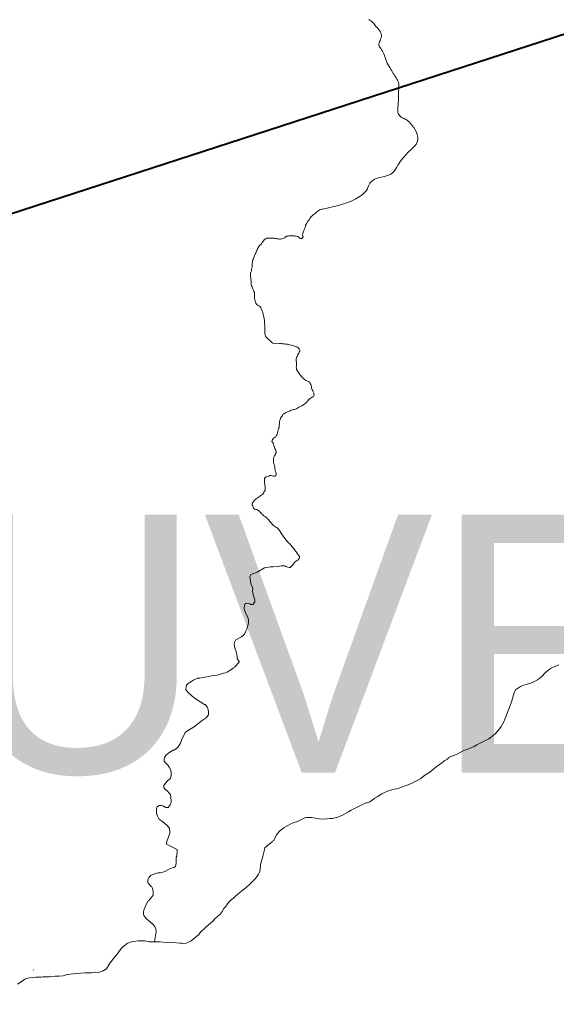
# Model space of a CAD drawing. Extents: x -1643653 to 4543381, y 1624270 to 13878484.
# Drawn here: x 594659 to 595699, y 8914654 to 8916555 of the extents above; entities that cross this region are included whole.
import ezdxf

# ---------------------------------------------------------------- set-up
doc = ezdxf.new("R2010")
doc.units = 0
doc.header["$LTSCALE"] = 200
doc.layers.add('6', color=7, linetype='Continuous', lineweight=13)
doc.layers.add('60', color=7, linetype='Continuous', lineweight=13)

msp = doc.modelspace()

# ---------------------------------------------------------------- linework, layer by layer
at = {"layer": '6', "lineweight": 40}
msp.add_line((590967.2, 8914985.2), (596244.3, 8916699.1), dxfattribs=at)
at = {"layer": '6'}
msp.add_line((594685.2, 8914713), (594685.3, 8914713.3), dxfattribs=at)
for points in [[(595246.3, 8916187.4), (595246.2, 8916187.4), (595244.1, 8916187.3), (595242, 8916186.8), (595240.1, 8916185.9), (595238.2, 8916184.7), (595236.3, 8916183.4), (595234.6, 8916182), (595232.9, 8916180.5), (595231.1, 8916178.9), (595229.2, 8916177.4), (595227.2, 8916176), (595225.3, 8916174.7), (595223.8, 8916172.8), (595222.4, 8916171), (595220.9, 8916169), (595219.5, 8916166.9), (595218.1, 8916164.6), (595216.7, 8916162.5), (595215.1, 8916160.4), (595213.7, 8916158.5), (595212.8, 8916156.5), (595212.4, 8916154.2), (595211.7, 8916151.7), (595210.9, 8916149.3), (595209.8, 8916147), (595208.9, 8916144.7), (595208.2, 8916142.3), (595207.6, 8916140.3), (595206.8, 8916137.8), (595207.2, 8916135.8), (595207.9, 8916133.9), (595207, 8916131.8), (595205.3, 8916130.7), (595203.1, 8916130.3), (595201, 8916131.4), (595199.8, 8916133.1), (595197.8, 8916134.1), (595195.4, 8916134.8), (595193.4, 8916135.3), (595191, 8916135.7), (595188.4, 8916135.9), (595185.7, 8916135.8), (595183.1, 8916135.5), (595180.5, 8916135.6), (595178.1, 8916135.3), (595175.8, 8916135), (595174.2, 8916133.5), (595172.9, 8916131.7), (595170.7, 8916130.9), (595168.7, 8916130.2), (595166.6, 8916129.7), (595164.3, 8916129.4), (595162.2, 8916129.4), (595159.7, 8916129.7), (595157.7, 8916130.1), (595155.6, 8916130.3), (595153.3, 8916130.7), (595151.1, 8916130.9), (595148.9, 8916131.2), (595146.6, 8916131.4), (595144.5, 8916131.4), (595142.1, 8916131.3), (595140.1, 8916131.1), (595138, 8916130.8)], [(595138, 8916130.8), (595135.9, 8916130.1), (595134.1, 8916129.1), (595132.5, 8916127.9), (595131.1, 8916126.1), (595130, 8916124.3), (595128.8, 8916122.4), (595127.4, 8916120.4), (595125.6, 8916118.5), (595123.8, 8916116.6), (595122.3, 8916114.8), (595121.1, 8916112.9), (595120, 8916111), (595118.9, 8916108.9), (595118.1, 8916106.7), (595117.1, 8916104.4), (595116.2, 8916102.1), (595115.2, 8916100), (595113.9, 8916097.8), (595113.3, 8916095.6), (595112.6, 8916093.5), (595111.6, 8916091.2), (595110.6, 8916089.1), (595110.1, 8916086.9), (595109.9, 8916084.6), (595109.6, 8916082.4), (595109.1, 8916080.2), (595109.4, 8916078), (595109.4, 8916075.6), (595108.8, 8916073.2), (595108.2, 8916070.6), (595107.8, 8916067.9), (595106.8, 8916065.2), (595106.2, 8916063.5), (595105.8, 8916061.2), (595105.8, 8916058.8), (595106.2, 8916056.6)], [(595106.2, 8916056.6), (595106.5, 8916054.4), (595106.8, 8916052.2), (595107, 8916049.6), (595107.1, 8916047.6), (595107.2, 8916045.4), (595107.2, 8916043.4), (595107.2, 8916040.9), (595107.8, 8916038.8), (595109, 8916037), (595109.9, 8916034.8), (595110.7, 8916032.7), (595112, 8916030.4), (595112.7, 8916028), (595113.5, 8916026.1), (595114.1, 8916023.6), (595114.1, 8916021.1), (595113.8, 8916018.9), (595113.9, 8916016.8), (595114.1, 8916014.3), (595114.2, 8916011.8), (595114.8, 8916009.4), (595115.5, 8916007.5), (595116.5, 8916005.2), (595117.5, 8916003.3), (595119.2, 8916001.7), (595121.2, 8916000.5), (595123.3, 8915999.5), (595124.8, 8915997.8), (595126.1, 8915995.8), (595127.1, 8915993.5), (595128.1, 8915991.3), (595129, 8915989), (595129.7, 8915986.6), (595130.3, 8915984.5), (595130.9, 8915982.5), (595131.5, 8915980.5), (595132.2, 8915978.3), (595132.5, 8915976.2), (595132.8, 8915974), (595133, 8915971.9), (595133.1, 8915969.7), (595133.2, 8915967.6), (595133.3, 8915965), (595133.6, 8915962.4), (595133.8, 8915959.8), (595133.9, 8915957.2), (595133.7, 8915955.1), (595133.6, 8915953), (595133.6, 8915951), (595133.6, 8915948.3), (595133.8, 8915945.9), (595134.2, 8915943.5), (595135.2, 8915941.3), (595136.2, 8915939.5), (595138.1, 8915937.7), (595139.8, 8915935.8), (595141.9, 8915934.5), (595143.8, 8915932.7), (595145.7, 8915930.9), (595147.5, 8915929), (595149.4, 8915927.6), (595162.5, 8915926.9)], [(595162.5, 8915926.9), (595162.7, 8915926.8), (595165.3, 8915926.7), (595167.3, 8915926.6), (595169.5, 8915926.6), (595171.7, 8915926.3), (595173.8, 8915926), (595175.8, 8915925.7), (595177.9, 8915925.4), (595180, 8915925.2), (595182.3, 8915924.7), (595185, 8915923.9), (595186.9, 8915923.3), (595189.2, 8915922.6), (595191.1, 8915921.8), (595193.3, 8915921.1), (595195.6, 8915920.3), (595197.5, 8915919.5), (595199.1, 8915917.9), (595200.6, 8915916.4), (595201.6, 8915914.4), (595201.5, 8915912.3), (595200.6, 8915910.4), (595199.5, 8915908.2), (595198.6, 8915906.4), (595197.3, 8915904.1), (595196.4, 8915901.9), (595195.4, 8915899.7), (595194.6, 8915897.4), (595194.5, 8915895), (595194.7, 8915892.9), (595195, 8915890.8), (595195.2, 8915888.3), (595195.2, 8915886.2), (595195, 8915883.9), (595194.8, 8915881.5), (595194.9, 8915879.1), (595195.5, 8915876.7), (595196.6, 8915874.6), (595198.1, 8915872.7), (595199.2, 8915870.7), (595200.6, 8915868.9), (595201.9, 8915867), (595203.2, 8915865.4), (595205, 8915863.3), (595206.5, 8915861.3), (595208.2, 8915859.9), (595209.8, 8915858.2), (595211.5, 8915856.7), (595213.4, 8915855.5), (595215.5, 8915854.4), (595217.8, 8915853.6), (595219.6, 8915852.8), (595221, 8915851.2), (595222, 8915849.4), (595222.7, 8915847.4), (595223.5, 8915845.4), (595224.1, 8915843.3), (595224.4, 8915841.2), (595225, 8915839.2), (595225.8, 8915837.2), (595226.8, 8915835.2), (595227.8, 8915833.1), (595228.5, 8915831), (595229.1, 8915828.8)], [(595229.1, 8915828.8), (595229.2, 8915826.6), (595228.1, 8915824.6), (595226.2, 8915823.2), (595224.1, 8915822.1), (595222.1, 8915820.8), (595220.2, 8915819.6), (595218.5, 8915818.1), (595217.1, 8915816.2), (595216.1, 8915814.5), (595214.9, 8915813.1), (595213.2, 8915811.8), (595211.2, 8915810.2), (595209.6, 8915809.1), (595207.8, 8915807.9), (595205.8, 8915806.5), (595204, 8915805.5), (595201.7, 8915804.5), (595199.8, 8915803.6), (595197.9, 8915802.5), (595195.8, 8915800.8), (595193.3, 8915799.8), (595191.4, 8915799.4), (595189.2, 8915799), (595187.2, 8915798.4), (595185.1, 8915797.6), (595183.1, 8915796.8), (595180.8, 8915795.8), (595178.8, 8915795.1), (595176.5, 8915794.2), (595174.6, 8915793.3), (595172.8, 8915792), (595170.9, 8915791), (595169, 8915789.3), (595168, 8915787.5), (595166.6, 8915785.8), (595165.4, 8915784)], [(595165.4, 8915784), (595164.4, 8915782.3), (595163.6, 8915779.9), (595162.8, 8915777.8), (595162.3, 8915775.5), (595162.4, 8915773.1), (595162.1, 8915770.8), (595161.8, 8915768.6), (595161.8, 8915766.6), (595161.3, 8915764.3), (595160.3, 8915762.1), (595159.8, 8915759.7), (595159.3, 8915757.2), (595158.7, 8915754.8), (595158.1, 8915752.3), (595157.1, 8915750.2), (595156, 8915747.9), (595154.5, 8915745.7), (595152.6, 8915744.6), (595150.4, 8915743.3), (595149.1, 8915741.6), (595148, 8915739.8), (595147.2, 8915737.4), (595148.8, 8915735.6), (595149.8, 8915733.8), (595150.7, 8915731.9), (595151.3, 8915729.5), (595151.9, 8915727.5), (595152.5, 8915725.5), (595153.4, 8915723.4), (595154.3, 8915721.5), (595155.1, 8915719.6), (595155.9, 8915717.4), (595155.5, 8915715.4), (595154.8, 8915713.5), (595153.7, 8915711.3), (595152.4, 8915709.1), (595151.4, 8915706.9), (595150.6, 8915704.3), (595150.6, 8915701.9), (595150.5, 8915699.4), (595150.8, 8915696.8), (595151.1, 8915694.3), (595151.8, 8915691.8), (595152.6, 8915689.4), (595153.2, 8915687.1), (595153.5, 8915684.7), (595153.7, 8915682.4), (595154, 8915680), (595155, 8915677.8), (595155.7, 8915675.7), (595156, 8915673), (595154.9, 8915670.9), (595152.9, 8915670.2), (595150.5, 8915670.2), (595147.9, 8915670.6), (595145.9, 8915671.3), (595143.6, 8915671.1), (595141.5, 8915670.2), (595139.2, 8915669.3), (595136.7, 8915668.6), (595134.6, 8915667.2), (595133.4, 8915665.4), (595133.1, 8915663.4), (595133.2, 8915660.8)], [(595133.2, 8915660.8), (595133.2, 8915658.8), (595133.5, 8915656.7), (595133.8, 8915654.4), (595134, 8915652), (595134.2, 8915649.7), (595134.4, 8915647.5), (595134.6, 8915645.5), (595134.2, 8915643), (595133.2, 8915640.8), (595132.1, 8915638.7), (595131, 8915636.7), (595129.7, 8915634.9), (595128, 8915633.5), (595126, 8915632.2), (595124.2, 8915630.9), (595122.4, 8915629.6), (595120.7, 8915628.4), (595119.1, 8915627.2), (595117.3, 8915625.9), (595115.4, 8915624.8), (595113.5, 8915622.9), (595112.2, 8915621.3), (595110.8, 8915619.2), (595109.6, 8915617.1), (595109.6, 8915614.5), (595110.4, 8915612.2), (595111, 8915609.6), (595112, 8915607.6), (595114, 8915606.3), (595116.5, 8915605.6), (595118.5, 8915605.1), (595120.5, 8915604), (595122.1, 8915602.7), (595123.8, 8915601.2), (595125.4, 8915599.7), (595127.1, 8915597.7)], [(595127.1, 8915597.7), (595128.3, 8915596.1), (595129.9, 8915594.7), (595132.1, 8915593.2), (595134.3, 8915591.8), (595136, 8915590.6), (595137.5, 8915589.1), (595139.2, 8915587.2), (595140.7, 8915585.8), (595142.3, 8915584.2), (595143.6, 8915582.1), (595145, 8915580.6), (595146.5, 8915578.9), (595147.8, 8915576.9), (595149.5, 8915575.3), (595151.3, 8915573.7), (595153, 8915572.2), (595155, 8915571.1), (595157.2, 8915570.2), (595158.8, 8915568.8), (595160.2, 8915567.3), (595160.8, 8915566.4), (595162.1, 8915564.7), (595163.3, 8915563), (595164.5, 8915561.2), (595165.6, 8915559.3), (595166.7, 8915557.4), (595167.8, 8915555.5), (595169.2, 8915553.5), (595170.4, 8915551.9), (595171.8, 8915550.2), (595173.2, 8915548.3), (595174.7, 8915546.6), (595176.2, 8915544.9), (595177.7, 8915543.2), (595179.1, 8915541.5), (595180.4, 8915539.8), (595182, 8915538.5), (595183.4, 8915537), (595185, 8915535.3), (595186.4, 8915533.7), (595188, 8915531.6), (595189.1, 8915529.8), (595190.4, 8915528.2), (595191.8, 8915526.6), (595193.3, 8915524.8), (595194.8, 8915523.2), (595195.9, 8915521.5), (595197.1, 8915519.7), (595198.4, 8915517.6), (595199.7, 8915515.9), (595200.7, 8915514), (595200.9, 8915511.9), (595199.9, 8915509.6), (595198.4, 8915507.9), (595196.6, 8915506.7), (595194.7, 8915505.3), (595192.8, 8915503.7), (595190.9, 8915502), (595189.3, 8915500.2), (595187.9, 8915498.3), (595186.1, 8915496.1), (595184.8, 8915494.6), (595183.2, 8915493.2), (595180.7, 8915492.8)], [(595180.7, 8915492.8), (595178.6, 8915493.5), (595176.6, 8915494.4), (595174.4, 8915495.2), (595172.4, 8915495.9), (595170.3, 8915496), (595165.8, 8915496.2), (595159.1, 8915495.2), (595150.3, 8915494.3), (595144.7, 8915494.3), (595133, 8915492.2), (595118.7, 8915483.7), (595107, 8915479.1), (595104.9, 8915474.1)], [(595104.9, 8915474.1), (595107.5, 8915459.6), (595110.3, 8915453.6), (595109.7, 8915447.9), (595110.5, 8915443.4), (595113.2, 8915434.3), (595114.2, 8915430), (595114.2, 8915426.4), (595111.3, 8915421.9), (595110.7, 8915421.4), (595108.9, 8915421.1), (595106.6, 8915421.4), (595104.7, 8915422.4), (595102, 8915423.3), (595098.1, 8915423.6), (595097.2, 8915423.3), (595094.8, 8915421.6), (595093.8, 8915415.4), (595093.8, 8915412.9), (595096.5, 8915405.5), (595100.9, 8915396.1), (595102.1, 8915391.5), (595102.2, 8915384.8), (595099, 8915373.6), (595097.3, 8915369.4), (595095, 8915365.2), (595090.8, 8915360.2), (595089.6, 8915360), (595088.6, 8915358.8)], [(595088.6, 8915358.8), (595077.9, 8915352.5), (595075.1, 8915347.9), (595074.5, 8915343.8), (595075.1, 8915339.7), (595076.4, 8915335.2), (595078.1, 8915330.4), (595080, 8915321), (595080.1, 8915316.3), (595083.9, 8915310.5), (595084.1, 8915309.7), (595075.4, 8915300.7), (595073.1, 8915299.4), (595072.6, 8915298.2), (595068.1, 8915294.4), (595064.6, 8915292.7), (595061, 8915290.3), (595057.7, 8915289.1), (595053.7, 8915288.4), (595046, 8915285.6), (595038.8, 8915283.8), (595030.9, 8915282.7), (595007.8, 8915278.7), (595003.4, 8915278.3), (594996.4, 8915275.3), (594992.2, 8915273), (594985.5, 8915268.4), (594982, 8915264.8), (594981.1, 8915261.7), (594980.9, 8915257.8), (594981, 8915256.1), (594982.4, 8915253.8), (594985, 8915250.7), (594997.4, 8915239.9), (595017.2, 8915227.4), (595018.4, 8915227.2), (595021.8, 8915223.2), (595022.6, 8915221.9), (595024.7, 8915214.3), (595024.5, 8915207.6), (595020.2, 8915201.6), (595019, 8915200.9), (595018.7, 8915200.1), (595017, 8915199.7), (595016.4, 8915198.8), (595010.3, 8915194.9), (595006.1, 8915191.2), (594997.7, 8915185.1), (594983.8, 8915176.3), (594979.5, 8915173.1), (594972.6, 8915158.2), (594972, 8915156.3), (594970.8, 8915154.6), (594970.4, 8915152.8), (594965.9, 8915145.3), (594963.5, 8915142.8), (594962.6, 8915142.4), (594962, 8915141.7), (594961.3, 8915141.5), (594960.9, 8915140.9), (594959.2, 8915140.4), (594957.7, 8915139.2), (594955.7, 8915139), (594951.1, 8915135.7), (594951.1, 8915135.7)], [(595703.3, 8915304.4), (595693.5, 8915299.8), (595688.7, 8915298), (595684.6, 8915295.3), (595681.1, 8915291.9), (595677.3, 8915288.9), (595670.6, 8915281.6), (595666.2, 8915277.6), (595662.2, 8915275), (595656.5, 8915272.1), (595647.4, 8915268), (595642.4, 8915266.8), (595634.1, 8915264.2), (595629.4, 8915262.4), (595625.1, 8915260), (595619.3, 8915255.7), (595617.5, 8915252), (595615.7, 8915246.4), (595611.8, 8915231.8)], [(595703.3, 8915304.4), (595693.5, 8915299.8), (595688.7, 8915298), (595684.6, 8915295.3), (595681.1, 8915291.9), (595677.3, 8915288.9), (595670.6, 8915281.6), (595666.2, 8915277.6), (595662.2, 8915275), (595656.5, 8915272.1), (595647.4, 8915268), (595642.4, 8915266.8), (595634.1, 8915264.2), (595629.4, 8915262.4), (595625.1, 8915260), (595619.3, 8915255.7), (595617.5, 8915252), (595615.7, 8915246.4), (595611.8, 8915231.8)], [(595611.8, 8915231.8), (595610, 8915227.2), (595607.7, 8915222.5), (595603, 8915208.5), (595600.6, 8915203.6), (595599.1, 8915198.9), (595599.1, 8915198.9), (595597.1, 8915194.2), (595592, 8915185.1), (595588.6, 8915180.1), (595581.1, 8915171.3), (595576.2, 8915167.1), (595567.8, 8915161.1), (595544.8, 8915149.4), (595539.6, 8915146.4), (595525.9, 8915140.2), (595520.9, 8915138.9), (595517, 8915137.2), (595506.8, 8915131.3), (595490.8, 8915125.5), (595490.3, 8915124.4), (595486.9, 8915121.5), (595482.6, 8915118.9), (595474.2, 8915112.2), (595465.5, 8915106), (595461.5, 8915102.5), (595453.5, 8915096.1), (595444.2, 8915090.7), (595435.9, 8915083.9), (595417.8, 8915074.1), (595413.1, 8915072.2), (595398.9, 8915067.6), (595393.9, 8915065.2), (595389.3, 8915064.2), (595384.6, 8915063.5), (595380.1, 8915062.3), (595371.3, 8915059.3), (595365.8, 8915057.1), (595360.6, 8915054.4), (595351.8, 8915048.4), (595346.8, 8915045.7), (595337.1, 8915039.1), (595332.1, 8915037.1), (595330.1, 8915036.8), (595321.7, 8915033.1), (595311.4, 8915028.2), (595301.4, 8915023), (595295.9, 8915019.4), (595285.8, 8915013.7), (595275.5, 8915009.4), (595265.1, 8915006.6), (595260, 8915006.5), (595254.6, 8915005.7), (595244.9, 8915005.5), (595239.4, 8915006.1), (595224, 8915008.7), (595214.6, 8915008.5), (595211.2, 8915008.1), (595199.7, 8915001.9), (595195.2, 8914999.8), (595190.1, 8914998.6), (595185.3, 8914996.8), (595180.7, 8914994.3), (595176, 8914991.4), (595171.3, 8914989.2), (595167.1, 8914986.1), (595162.4, 8914982), (595156.6, 8914974.7), (595151.1, 8914964.2), (595149, 8914962.6), (595148.1, 8914961.4), (595138.7, 8914954.5), (595134.1, 8914949.5), (595132.1, 8914940.8), (595130.4, 8914935.8), (595128.2, 8914926.6), (595126.5, 8914921.7), (595125.3, 8914917.3), (595124.9, 8914907.2), (595123.5, 8914902.9), (595121.3, 8914898.5), (595117.7, 8914893.2), (595114.2, 8914889), (595104, 8914878.5), (595098.2, 8914873.7), (595094.3, 8914870), (595089.9, 8914866.9), (595085.7, 8914863.1), (595077.5, 8914856.6), (595073.2, 8914852.3), (595068.9, 8914849.1), (595065.1, 8914845.7), (595061.8, 8914841.2), (595058.5, 8914835.8), (595054.6, 8914831.9), (595051.1, 8914826.2), (595047.2, 8914821.4), (595042.3, 8914816.6), (595036.8, 8914812), (595033.2, 8914807.5), (595020.3, 8914796.6)], [(595611.8, 8915231.8), (595610, 8915227.2), (595607.7, 8915222.5), (595603, 8915208.5), (595600.6, 8915203.6), (595599.1, 8915198.9), (595599.1, 8915198.9), (595597.1, 8915194.2), (595592, 8915185.1), (595588.6, 8915180.1), (595581.1, 8915171.3), (595576.2, 8915167.1), (595567.8, 8915161.1), (595544.8, 8915149.4), (595539.6, 8915146.4), (595525.9, 8915140.2), (595520.9, 8915138.9), (595517, 8915137.2), (595506.8, 8915131.3), (595490.8, 8915125.5), (595490.3, 8915124.4), (595486.9, 8915121.5), (595482.6, 8915118.9), (595474.2, 8915112.2), (595465.5, 8915106), (595461.5, 8915102.5), (595453.5, 8915096.1), (595444.2, 8915090.7), (595435.9, 8915083.9), (595417.8, 8915074.1), (595413.1, 8915072.2), (595398.9, 8915067.6), (595393.9, 8915065.2), (595389.3, 8915064.2), (595384.6, 8915063.5), (595380.1, 8915062.3), (595371.3, 8915059.3), (595365.8, 8915057.1), (595360.6, 8915054.4), (595351.8, 8915048.4), (595346.8, 8915045.7), (595337.1, 8915039.1), (595332.1, 8915037.1), (595330.1, 8915036.8), (595321.7, 8915033.1), (595311.4, 8915028.2), (595301.4, 8915023), (595295.9, 8915019.4), (595285.8, 8915013.7), (595275.5, 8915009.4), (595265.1, 8915006.6), (595260, 8915006.5), (595254.6, 8915005.7), (595244.9, 8915005.5), (595239.4, 8915006.1), (595224, 8915008.7), (595214.6, 8915008.5), (595211.2, 8915008.1), (595199.7, 8915001.9), (595195.2, 8914999.8), (595190.1, 8914998.6), (595185.3, 8914996.8), (595180.7, 8914994.3), (595176, 8914991.4), (595171.3, 8914989.2), (595167.1, 8914986.1), (595162.4, 8914982), (595156.6, 8914974.7), (595151.1, 8914964.2), (595149, 8914962.6), (595148.1, 8914961.4), (595138.7, 8914954.5), (595134.1, 8914949.5), (595132.1, 8914940.8), (595130.4, 8914935.8), (595128.2, 8914926.6), (595126.5, 8914921.7), (595125.3, 8914917.3), (595124.9, 8914907.2), (595123.5, 8914902.9), (595121.3, 8914898.5), (595117.7, 8914893.2), (595114.2, 8914889), (595104, 8914878.5), (595098.2, 8914873.7), (595094.3, 8914870), (595089.9, 8914866.9), (595085.7, 8914863.1), (595077.5, 8914856.6), (595073.2, 8914852.3), (595068.9, 8914849.1), (595065.1, 8914845.7), (595061.8, 8914841.2), (595058.5, 8914835.8), (595054.6, 8914831.9), (595051.1, 8914826.2), (595047.2, 8914821.4), (595042.3, 8914816.6), (595036.8, 8914812), (595033.2, 8914807.5), (595020.3, 8914796.6)], [(594951.1, 8915135.7), (594947.5, 8915133.9), (594944.4, 8915131.2), (594942.1, 8915128.7), (594939.2, 8915124.7), (594938.7, 8915121.4), (594938.9, 8915117.1), (594941.7, 8915113.9), (594946.4, 8915109.2), (594948.7, 8915105.9), (594950.8, 8915101.8), (594952.1, 8915097.2), (594952.3, 8915090), (594950.8, 8915084.3), (594945.9, 8915080.2), (594943.3, 8915077.3), (594938.3, 8915070.2), (594937.8, 8915066.7), (594940.1, 8915063.2), (594941.3, 8915062.9), (594942, 8915062.2), (594943.6, 8915061.5), (594950.5, 8915053.9), (594951.9, 8915049.5), (594952.1, 8915038.2), (594950.7, 8915033.3), (594946.6, 8915027.8), (594944.2, 8915027.6), (594942.3, 8915027.8), (594940.3, 8915029), (594938.7, 8915029.4), (594936.2, 8915031.1), (594932.6, 8915032), (594928.8, 8915032), (594926, 8915030), (594925.4, 8915029.2), (594924.2, 8915025.5)], [(594924.2, 8915025.5), (594923.9, 8915021.5), (594924.1, 8915015.7), (594924.7, 8915014.7), (594925.6, 8915010.9), (594928.5, 8915005.9), (594929.8, 8915005.1), (594930.7, 8915004.2), (594931.1, 8915003.4), (594932.5, 8915003), (594933.3, 8915002.1), (594936.4, 8915000), (594943.9, 8914993.9), (594948.9, 8914987.7), (594949.9, 8914980.9), (594950, 8914978.3), (594944, 8914961.7), (594943.4, 8914957.2), (594943.9, 8914956.3), (594945.8, 8914955.7), (594964.1, 8914946.8), (594963.4, 8914933.3), (594962.2, 8914931.5), (594961.7, 8914919.8), (594960.8, 8914913.8), (594957.8, 8914911.8), (594955.2, 8914911.2), (594950.6, 8914909.5), (594941.2, 8914904.6), (594936.5, 8914902.5), (594931.8, 8914901.6), (594927.1, 8914901.1), (594922, 8914899.7), (594913.1, 8914896.1), (594908.9, 8914892.3), (594906.8, 8914887.4), (594907.1, 8914882.6), (594907.6, 8914881.2), (594913.6, 8914874.9), (594914.9, 8914873.9), (594915.7, 8914872.9), (594916.6, 8914869), (594917.2, 8914864.5), (594917.2, 8914858.1), (594915.6, 8914855.3), (594914.7, 8914854.6), (594914.4, 8914853.5), (594913.4, 8914853.1), (594912.6, 8914851.8), (594910.7, 8914850.4), (594909, 8914847.7), (594907.9, 8914846.9), (594903.9, 8914839.7), (594899.7, 8914831), (594898.6, 8914825.6), (594898.8, 8914821.1), (594899.3, 8914818.5), (594900.2, 8914818), (594901.7, 8914815.3), (594904.6, 8914812.2), (594916.7, 8914801.6), (594920.7, 8914797.2), (594922.3, 8914793), (594923.4, 8914787.2), (594919.8, 8914767.4)], [(595020.3, 8914796.6), (595020.2, 8914796.6), (595007.6, 8914784.8), (595007.8, 8914783.6), (595005.2, 8914781.1), (594991.3, 8914769.4), (594984.9, 8914766.4), (594981.6, 8914765.3), (594981.6, 8914765.3), (594975.3, 8914764.3), (594973.2, 8914765.1), (594969.2, 8914765), (594957.1, 8914766.4), (594948.3, 8914765.8), (594931.3, 8914767.3), (594914.1, 8914767.5), (594909.9, 8914767.9)], [(595020.3, 8914796.6), (595020.2, 8914796.6), (595007.6, 8914784.8), (595007.8, 8914783.6), (595005.2, 8914781.1), (594991.3, 8914769.4), (594984.9, 8914766.4), (594981.6, 8914765.3), (594981.6, 8914765.3), (594975.3, 8914764.3), (594973.2, 8914765.1), (594969.2, 8914765), (594957.1, 8914766.4), (594948.3, 8914765.8), (594931.3, 8914767.3), (594914.1, 8914767.5), (594909.9, 8914767.9)], [(594909.9, 8914767.9), (594901.4, 8914769.4), (594897.1, 8914769.2), (594888.5, 8914769.4), (594879.9, 8914768.3), (594875.3, 8914767.4), (594871.4, 8914766.2), (594867.2, 8914764.3), (594858.6, 8914758.1), (594855.5, 8914754.6), (594849.9, 8914746.5), (594847.2, 8914742.9), (594843.3, 8914738.8), (594833.4, 8914726.1), (594826.9, 8914715.4), (594825.8, 8914714.9), (594825.3, 8914714.1), (594824.5, 8914713.7), (594823.3, 8914712.7), (594821.4, 8914712), (594820.7, 8914711.1), (594815.2, 8914709.2), (594811, 8914708.4), (594806.3, 8914708.5), (594802.4, 8914708.1), (594798, 8914707.3), (594785.3, 8914707.7), (594762.1, 8914705.8), (594750.6, 8914704.1), (594742.8, 8914702), (594735.1, 8914700.9), (594727.3, 8914700.8), (594719.7, 8914700.2), (594715.7, 8914699.6), (594711.8, 8914699.8), (594704.3, 8914699.6), (594700.3, 8914699.2), (594692.7, 8914699.3), (594689.4, 8914699.2), (594677.5, 8914697.7), (594674, 8914696.9), (594669.8, 8914695.6), (594667.9, 8914694.3), (594666.6, 8914694.2), (594665.3, 8914692.8), (594654.6, 8914685.3)], [(594909.9, 8914767.9), (594901.4, 8914769.4), (594897.1, 8914769.2), (594888.5, 8914769.4), (594879.9, 8914768.3), (594875.3, 8914767.4), (594871.4, 8914766.2), (594867.2, 8914764.3), (594858.6, 8914758.1), (594855.5, 8914754.6), (594849.9, 8914746.5), (594847.2, 8914742.9), (594843.3, 8914738.8), (594833.4, 8914726.1), (594826.9, 8914715.4), (594825.8, 8914714.9), (594825.3, 8914714.1), (594824.5, 8914713.7), (594823.3, 8914712.7), (594821.4, 8914712), (594820.7, 8914711.1), (594815.2, 8914709.2), (594811, 8914708.4), (594806.3, 8914708.5), (594802.4, 8914708.1), (594798, 8914707.3), (594785.3, 8914707.7), (594762.1, 8914705.8), (594750.6, 8914704.1), (594742.8, 8914702), (594735.1, 8914700.9), (594727.3, 8914700.8), (594719.7, 8914700.2), (594715.7, 8914699.6), (594711.8, 8914699.8), (594704.3, 8914699.6), (594700.3, 8914699.2), (594692.7, 8914699.3), (594689.4, 8914699.2), (594677.5, 8914697.7), (594674, 8914696.9), (594669.8, 8914695.6), (594667.9, 8914694.3), (594666.6, 8914694.2), (594665.3, 8914692.8), (594654.6, 8914685.3)]]:
    msp.add_lwpolyline(points, dxfattribs=at)
msp.add_spline([(595335.4, 8916554.6), (595340.6, 8916551.3), (595347.8, 8916543.2), (595355.9, 8916533.5), (595359.7, 8916524.4), (595357.2, 8916513.8), (595355, 8916505), (595358.4, 8916498.8), (595364.7, 8916488.5), (595369.3, 8916473.8), (595376.5, 8916460.9), (595382.8, 8916450.3), (595388.4, 8916441.6), (595393.1, 8916432.5), (595393.4, 8916422.5), (595392.8, 8916412.2), (595392.5, 8916392.5), (595391.5, 8916377.8), (595394.7, 8916368.8), (595406.8, 8916361.2), (595416.2, 8916353.4), (595427.5, 8916336.6), (595429.3, 8916317.8), (595418.1, 8916303.7), (595399.3, 8916283.7), (595389.3, 8916268.4), (595378.1, 8916255.3), (595356.5, 8916248.7), (595337.5, 8916237.4), (595332.5, 8916226.8), (595310, 8916207.4), (595246.2, 8916187.4)], degree=3, dxfattribs=at)
at = {"layer": '60', "lineweight": 25}
msp.add_spline([(814781, 9009175.5), (814787.2, 9009173.4), (814796.9, 9009173.4), (814799.4, 9009172.4), (814805.1, 9009174.5), (814805.6, 9009176.5), (814811.7, 9009179.5), (814811.7, 9009179.5), (814801.5, 9009181), (814790.7, 9009181.5), (814784.1, 9009183.1), (814777.4, 9009185.1), (814778.4, 9009175.5)], degree=3, dxfattribs=at)

# ---------------------------------------------------------------- texts
at = {"layer": '6'}
msp.add_text('(DELMIRO GOUVEIA)', height=500, dxfattribs=at).set_placement((590036.9, 8915095.5))

doc.saveas('drawing.dxf')
